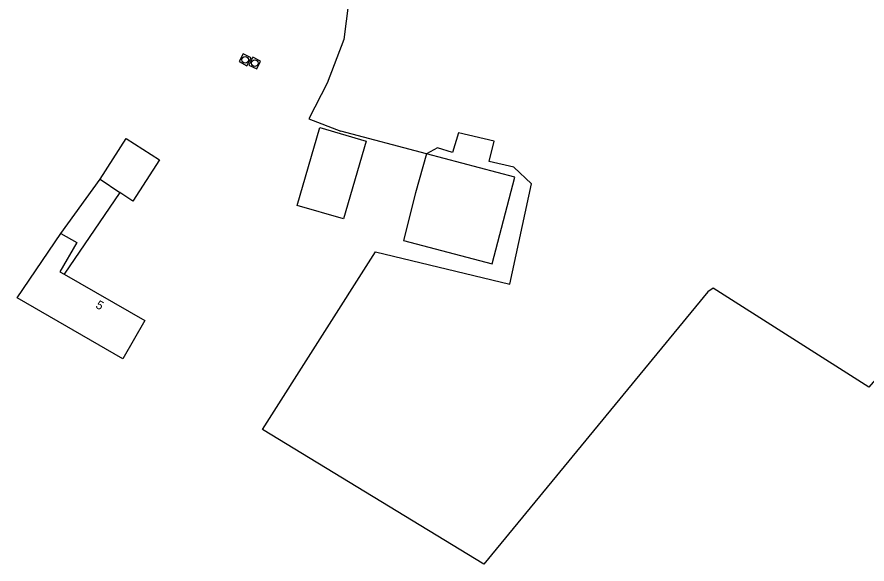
# Model space of a CAD drawing. Extents: x 124000 to 129000, y 395500 to 397503.
# Drawn here: x 127899.5 to 127996.5, y 396069.5 to 396131.9 of the extents above; entities that cross this region are included whole.
import ezdxf

# ---------------------------------------------------------------- set-up
doc = ezdxf.new("R2010")
doc.units = 0
for name, color, linetype in [('gg-anno-huisnummerreeks BGT', 7, 'Continuous'), ('gg-bbg-bijgebouw', 7, 'Continuous'), ('gg-bbg-hoofdgebouw', 7, 'Continuous'), ('gg-bbg-luifel en loopbrug', 7, 'Continuous'), ('gg-knt-bronhoudergrens', 7, 'Continuous'), ('gt-symb-rioolschacht', 7, 'Continuous'), ('gx-grn-maaiveld', 7, 'Continuous')]:
    doc.layers.add(name, color=color, linetype=linetype)

# ---------------------------------------------------------------- blocks, each defined once
blk = doc.blocks.new('gt0-RS')
at = {"layer": 'gt-symb-rioolschacht'}
blk.add_lwpolyline([(-0.5, -0.5), (0.5, -0.5), (0.5, 0.5), (-0.5, 0.5)], close=True, dxfattribs=at)
blk.add_circle((0, 0), 0.375, dxfattribs=at)

msp = doc.modelspace()

# ---------------------------------------------------------------- linework, layer by layer
at = {"layer": 'gg-bbg-bijgebouw'}
msp.add_lwpolyline([(127946.211, 396116.266), (127944.968, 396111.816), (127943.596, 396106.386), (127953.708, 396103.709), (127956.323, 396113.589), (127946.211, 396116.266)], dxfattribs=at)
at = {"layer": 'gg-bbg-hoofdgebouw'}
for points in [[(127904.883, 396102.525), (127914.099, 396097.227), (127911.592, 396092.866), (127899.508, 396099.816), (127904.52, 396107.186)], [(127904.52, 396107.186), (127906.323, 396106.149), (127904.4, 396102.803), (127904.883, 396102.525)]]:
    msp.add_lwpolyline(points, dxfattribs=at)
at = {"layer": 'gg-bbg-luifel en loopbrug'}
for p, q in [((127904.52, 396107.186), (127908.984, 396113.377)), ((127908.984, 396113.377), (127911.244, 396111.832)), ((127911.244, 396111.832), (127904.883, 396102.525))]:
    msp.add_line(p, q, dxfattribs=at)
for points in [[(127934.061, 396119.259), (127939.347, 396117.709), (127936.742, 396108.827), (127931.456, 396110.378), (127934.061, 396119.259)], [(127908.984, 396113.377), (127911.975, 396118.003), (127915.754, 396115.56), (127912.725, 396110.875), (127911.244, 396111.832)]]:
    msp.add_lwpolyline(points, dxfattribs=at)
at = {"layer": 'gg-knt-bronhoudergrens'}
for p, q in [((127946.211, 396116.266), (127936.449, 396118.829)), ((127947.494, 396116.927), (127946.211, 396116.266))]:
    msp.add_line(p, q, dxfattribs=at)
for points in [[(127956.191, 396114.733), (127953.384, 396115.4), (127953.93, 396117.695), (127949.89, 396118.656), (127949.202, 396116.405), (127947.494, 396116.927)], [(128000.481, 396094.012), (127996.708, 396089.653), (127978.922, 396100.93), (127978.327, 396100.5), (127952.751, 396069.456), (127927.527, 396084.802), (127940.403, 396105.087), (127955.749, 396101.382), (127958.219, 396112.848), (127956.191, 396114.733)]]:
    msp.add_lwpolyline(points, dxfattribs=at)
at = {"layer": 'gx-grn-maaiveld'}
msp.add_lwpolyline([(127937.565, 396135.302), (127936.786, 396129.307), (127934.881, 396124.307), (127932.818, 396120.259), (127936.449, 396118.829)], dxfattribs=at)

# ---------------------------------------------------------------- block references
at = {"layer": 'gt-symb-rioolschacht'}
for p, rotation in [((127925.53, 396126.989), -27.907759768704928), ((127926.629, 396126.619), -26.42791112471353)]:
    msp.add_blockref('gt0-RS', p, dxfattribs=dict(at, rotation=rotation))

# ---------------------------------------------------------------- texts
at = {"layer": 'gg-anno-huisnummerreeks BGT'}
msp.add_text('5', height=1, rotation=330.1, dxfattribs=at).set_placement((127908.392, 396098.745))

doc.saveas('drawing.dxf')
